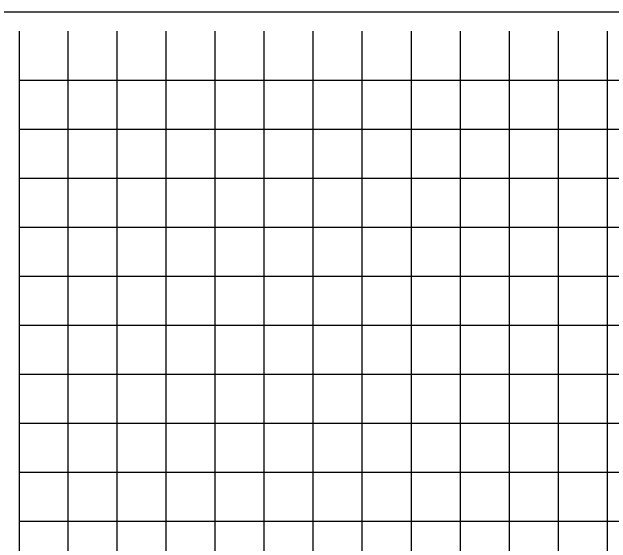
# Model space of a CAD drawing. Extents: x 1131015 to 1136271, y 133453 to 174329.
# Drawn here: x 1131189 to 1131311.2, y 165713.2 to 165821.6 of the extents above; entities that cross this region are included whole.
import ezdxf

# ---------------------------------------------------------------- set-up
doc = ezdxf.new("R2010")
doc.units = 0
doc.layers.add('DESIGN - SHEET - Linework', color=7, linetype='Continuous')
doc.layers.add('DESIGN - SHEET - Plot Shape', color=7, linetype='Continuous')

msp = doc.modelspace()

# ---------------------------------------------------------------- linework, layer by layer
at = {"layer": 'DESIGN - SHEET - Linework'}
for p, q in [((1131200.46, 165607.66), (1131200.46, 165817.66)), ((1131210.46, 165607.66), (1131210.46, 165817.66)), ((1131220.46, 165607.66), (1131220.46, 165817.66)), ((1131230.46, 165607.66), (1131230.46, 165817.66)), ((1131240.46, 165607.66), (1131240.46, 165817.66)), ((1131250.46, 165607.66), (1131250.46, 165817.66)), ((1131260.46, 165607.66), (1131260.46, 165817.66)), ((1131270.46, 165607.66), (1131270.46, 165817.66)), ((1131280.46, 165607.66), (1131280.46, 165817.66)), ((1131290.46, 165607.66), (1131290.46, 165817.66)), ((1131300.46, 165607.66), (1131300.46, 165817.66)), ((1131310.46, 165607.66), (1131310.46, 165817.66)), ((1131190.46, 165807.66), (1131490.46, 165807.66)), ((1131190.46, 165797.66), (1131490.46, 165797.66)), ((1131190.46, 165787.66), (1131490.46, 165787.66)), ((1131190.46, 165777.66), (1131490.46, 165777.66)), ((1131190.46, 165767.66), (1131490.46, 165767.66)), ((1131190.46, 165757.66), (1131490.46, 165757.66)), ((1131190.46, 165747.66), (1131490.46, 165747.66)), ((1131190.46, 165737.66), (1131490.46, 165737.66)), ((1131190.46, 165727.66), (1131490.46, 165727.66)), ((1131190.46, 165717.66), (1131490.46, 165717.66))]:
    msp.add_line(p, q, dxfattribs=at)
msp.add_lwpolyline([(1131190.46, 165817.66), (1131190.46, 165607.66), (1131490.46, 165607.66), (1131490.46, 165817.66)], dxfattribs=at)
at = {"layer": 'DESIGN - SHEET - Plot Shape'}
msp.add_lwpolyline([(1131170.46, 165821.6), (1131510.46, 165821.6), (1131510.46, 165603.72), (1131170.46, 165603.72)], close=True, dxfattribs=at)

doc.saveas('drawing.dxf')
